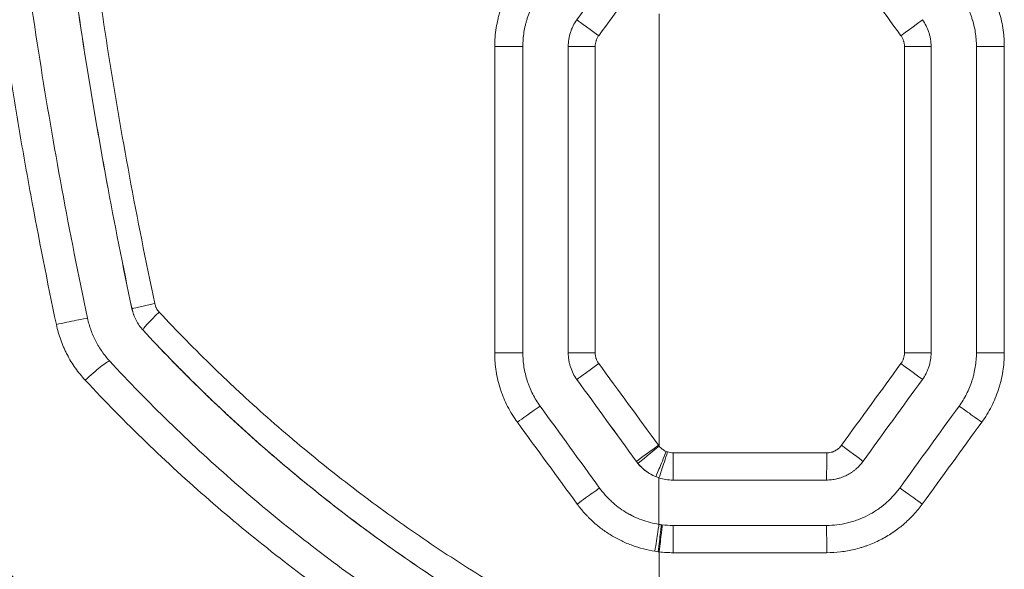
# Model space of a CAD drawing. Header units: millimetres. Extents: x 0 to 594, y 0 to 420.
# Tile 598 of 915: x 235.89 to 241.32, y 303.48 to 306.51. Entities that reach past the tile are written whole.
import ezdxf

# ---------------------------------------------------------------- set-up
doc = ezdxf.new("R2010")
doc.units = ezdxf.units.MM
doc.layers.add('1', color=7, linetype='Continuous', true_color=0xffffff)

msp = doc.modelspace()

# ---------------------------------------------------------------- linework, layer by layer
at = {"layer": '1', "color": 155, "linetype": 'Continuous', "lineweight": 13}
for p, q in [((238.9657, 306.5063), (238.9657, 306.5063)), ((238.9179, 306.3593), (238.9179, 306.3593)), ((240.7709, 306.3593), (240.9178, 306.3593)), ((240.7709, 304.6718), (240.7709, 306.3593)), ((241.3215, 306.3593), (241.1678, 306.3593)), ((241.3215, 306.3593), (241.3215, 304.6718)), ((236.5137, 304.9143), (236.5135, 304.9143)), ((236.5745, 304.7965), (236.5747, 304.7965)), ((238.9179, 304.6718), (238.9179, 304.6718)), ((240.7709, 304.6718), (240.9178, 304.6718)), ((241.3215, 304.6718), (241.1678, 304.6718)), ((238.9657, 304.5249), (238.9657, 304.5249)), ((239.4966, 304.1212), (240.343, 304.1212)), ((239.2931, 304.0743), (239.2931, 304.0743)), ((240.343, 303.5712), (239.4966, 303.5712))]:
    msp.add_line(p, q, dxfattribs=at)
at = {"layer": '1', "color": 155, "linetype": 'Continuous', "lineweight": 18}
for p, q in [((240.9178, 306.3593), (240.9178, 304.6718)), ((241.1678, 306.3593), (241.1678, 304.6718)), ((239.4953, 303.9712), (240.3405, 303.9712)), ((240.3405, 303.7212), (239.4953, 303.7212))]:
    msp.add_line(p, q, dxfattribs=at)
at = {"layer": '1', "color": 155, "linetype": 'Continuous', "lineweight": 13}
for centre, major_axis, ratio, start_param, end_param in [((238.6359, 308.1794), (107.0805, -147.184), 0.003708, 1.556132, 1.559001), ((239.087, 306.4181), (0.1213, -0.0882), 0.00406, 3.148041, 4.706775), ((240.7487, 306.4181), (-0.1214, -0.0882), 0.011838, 1.58709, 3.148042), ((238.5179, 306.3593), (-0.15, 0), 0.000144, 1.538021, 3.112262), ((239.0679, 306.3593), (0.15, 0), 0.000012, 1.578583, 3.141593), ((236.6604, 304.9454), (-0.1467, -0.0311), 0.015741, 4.855833, 6.275386), ((236.6848, 304.8983), (-0.1101, -0.1019), 0.086518, 4.826667, 6.277309), ((236.1243, 304.8315), (0.1467, 0.0311), 0.014101, 0.180379, 1.757366), ((238.5179, 304.6718), (-0.15, 0), 0.000925, 1.535441, 3.110035), ((239.0679, 304.6719), (0.15, 0), 0.000106, 3.143972, 4.704), ((236.2831, 304.5244), (0.1102, 0.1018), 0.104228, 0.1432, 1.719026), ((239.087, 304.613), (0.1213, 0.0882), 0.004308, 1.576892, 3.135144), ((238.4945, 302.7395), (-110.8507, -152.365), 0.003838, 1.582928, 1.585885), ((240.7487, 304.613), (-0.1214, 0.0882), 0.011838, 3.135144, 4.696095), ((238.6421, 304.2897), (-0.1214, -0.0882), 0.016931, 3.163585, 4.737059), ((241.1936, 304.2897), (0.1214, -0.0882), 0.014229, 1.551211, 3.122456), ((239.4144, 304.1624), (0.1214, 0.0882), 0.004589, 3.148041, 4.718705), ((239.4179, 304.1579), (0.1161, 0.095), 0.005049, 3.147761, 4.718557), ((239.4574, 304.1287), (-0.0569, -0.1388), 0.00771, 0.003022, 1.573955), ((239.4644, 304.1261), (-0.0464, -0.1426), 0.007983, 0.002533, 1.573395), ((239.4953, 304.1212), (0, 0.15), 0.008678, 3.141593, 4.712389), ((240.3405, 304.1212), (0, 0.15), 0.016406, 3.141593, 4.712389), ((240.4214, 304.1624), (-0.1214, 0.0882), 0.010078, 3.135144, 4.698517), ((238.9695, 303.8391), (-0.1214, -0.0882), 0.007992, 3.15054, 4.723901), ((240.8663, 303.8391), (0.1214, -0.0882), 0.012469, 1.553633, 3.124878), ((239.3947, 303.579), (0.0232, 0.1482), 0.00677, 4.713449, 6.284332), ((239.4121, 303.5765), (0.0192, 0.1488), 0.007627, 4.713373, 6.284206), ((239.4179, 303.5758), (-0.0179, -0.1489), 0.007914, 1.571745, 3.142542), ((239.4953, 303.5712), (0, -0.15), 0.008678, 1.570796, 3.141593), ((240.3405, 303.5712), (0, -0.15), 0.016406, 1.570796, 3.141593)]:
    msp.add_ellipse(centre, major_axis=major_axis, ratio=ratio, start_param=start_param, end_param=end_param, dxfattribs=at)
at = {"layer": '1', "color": 155, "linetype": 'Continuous', "lineweight": 18}
for centre, major_axis, ratio, start_param, end_param in [((238.5615, 302.6104), (-112.2167, -154.4537), 0.003889, 1.5831, 1.586017), ((238.3816, 301.9579), (-113.128, -155.7074), 0.00392, 1.586293, 1.589187)]:
    msp.add_ellipse(centre, major_axis=major_axis, ratio=ratio, start_param=start_param, end_param=end_param, dxfattribs=at)
at = {"layer": '1', "color": 155, "linetype": 'Continuous', "lineweight": 13}
for points, knots in [([(236.0967, 304.8278), (236.0465, 305.0655), (235.9994, 305.3038), (235.9334, 305.6621), (235.9015, 305.8415), (235.8715, 306.0212), (235.8518, 306.1411), (235.8422, 306.2011), (235.795, 306.5011), (235.7604, 306.7415), (235.7131, 307.1029), (235.6907, 307.2837), (235.67, 307.4647), (235.6567, 307.5855), (235.6502, 307.6459), (235.6187, 307.948), (235.5966, 308.1898), (235.5589, 308.6738), (235.5431, 308.916), (235.518, 309.4007), (235.5086, 309.6432), (235.4961, 310.1285), (235.493, 310.3713), (235.493, 310.6143)], [0, 0, 0, 0, 0.125, 0.125, 0.1875, 0.21875, 0.21875, 0.25, 0.25, 0.375, 0.375, 0.4375, 0.46875, 0.46875, 0.5, 0.5, 0.625, 0.625, 0.75, 0.75, 0.875, 0.875, 1, 1, 1, 1]), ([(236.5137, 304.9143), (236.464, 305.1488), (236.4174, 305.3836), (236.3304, 305.8541), (236.2497, 306.3254), (236.1813, 306.7983), (236.1191, 307.2719), (236.091, 307.5091), (236.0412, 307.9843), (236.0193, 308.2223), (235.9818, 308.6991), (235.9623, 308.9976), (235.9476, 309.2967), (235.9421, 309.4164), (235.9396, 309.4763), (235.9325, 309.6559), (235.9286, 309.7757), (235.9192, 310.135), (235.916, 310.3746), (235.916, 310.6143)], [0, 0, 0, 0, 0.125, 0.125, 0.25, 0.375, 0.375, 0.5, 0.5, 0.625, 0.625, 0.75, 0.78125, 0.78125, 0.8125, 0.8125, 0.875, 0.875, 1, 1, 1, 1]), ([(236.0452, 310.6143), (236.0452, 310.3758), (236.0483, 310.1374), (236.0576, 309.7799), (236.0615, 309.6608), (236.0685, 309.4821), (236.071, 309.4225), (236.0765, 309.3034), (236.0794, 309.2439), (236.0949, 308.9465), (236.1104, 308.7089), (236.1477, 308.2345), (236.1693, 307.9977), (236.2189, 307.5249), (236.2467, 307.2889), (236.3085, 306.8177), (236.3425, 306.5824), (236.4166, 306.1127), (236.4568, 305.8783), (236.5432, 305.4102), (236.5895, 305.1765), (236.639, 304.9432)], [0, 0, 0, 0, 0.125, 0.125, 0.1875, 0.1875, 0.21875, 0.21875, 0.25, 0.25, 0.375, 0.375, 0.5, 0.5, 0.625, 0.625, 0.75, 0.75, 0.875, 0.875, 1, 1, 1, 1]), ([(238.513, 306.3593), (238.513, 306.3765), (238.5137, 306.3936), (238.5164, 306.4275), (238.5205, 306.4613), (238.5271, 306.4947), (238.5332, 306.5195), (238.5353, 306.5278), (238.5389, 306.5402), (238.5401, 306.5443), (238.5426, 306.5525), (238.5439, 306.5566), (238.5505, 306.5769), (238.5565, 306.5929), (238.5696, 306.6242), (238.5839, 306.6549), (238.6005, 306.6845), (238.6184, 306.7134), (238.6279, 306.7276), (238.638, 306.7414)], [0, 0, 0, 0, 0.125, 0.125, 0.25, 0.375, 0.375, 0.4375, 0.4375, 0.46875, 0.46875, 0.5, 0.5, 0.625, 0.625, 0.75, 0.875, 0.875, 1, 1, 1, 1]), ([(241.1972, 306.7414), (241.2073, 306.7275), (241.2168, 306.7133), (241.2346, 306.6843), (241.2512, 306.6547), (241.2655, 306.6238), (241.2753, 306.6002), (241.2784, 306.5922), (241.2828, 306.5802), (241.2843, 306.5761), (241.2871, 306.568), (241.2885, 306.564), (241.2951, 306.5436), (241.2997, 306.5273), (241.3076, 306.4943), (241.3142, 306.4611), (241.3182, 306.4274), (241.3202, 306.402), (241.3207, 306.3935), (241.3214, 306.3765), (241.3215, 306.3679), (241.3215, 306.3593)], [0, 0, 0, 0, 0.125, 0.125, 0.25, 0.375, 0.375, 0.4375, 0.4375, 0.46875, 0.46875, 0.5, 0.5, 0.625, 0.625, 0.75, 0.875, 0.875, 0.9375, 0.9375, 1, 1, 1, 1]), ([(238.9179, 306.3593), (238.9179, 306.3725), (238.919, 306.3856), (238.923, 306.4113), (238.9261, 306.424), (238.9311, 306.4396), (238.9322, 306.4427), (238.9345, 306.4489), (238.9357, 306.452), (238.9395, 306.461), (238.9422, 306.467), (238.9511, 306.4844), (238.9579, 306.4956), (238.9657, 306.5063)], [0, 0, 0, 0, 0.25, 0.25, 0.5, 0.5, 0.5625, 0.5625, 0.625, 0.625, 0.75, 0.75, 1, 1, 1, 1]), ([(239.086, 306.4181), (239.0829, 306.4139), (239.0801, 306.4094), (239.0765, 306.4024), (239.0749, 306.3989), (239.0734, 306.3952), (239.0725, 306.3927), (239.0721, 306.3915), (239.07, 306.3852), (239.0688, 306.3801), (239.0672, 306.3698), (239.0668, 306.3646), (239.0668, 306.3593)], [0, 0, 0, 0, 0.25, 0.25, 0.375, 0.4375, 0.4375, 0.5, 0.5, 0.75, 0.75, 1, 1, 1, 1]), ([(240.7709, 306.3593), (240.7709, 306.3646), (240.7705, 306.3698), (240.7692, 306.3776), (240.7685, 306.3814), (240.7675, 306.3852), (240.7668, 306.3878), (240.7664, 306.389), (240.7643, 306.3953), (240.7623, 306.4001), (240.7576, 306.4094), (240.7549, 306.4139), (240.7518, 306.4181)], [0, 0, 0, 0, 0.25, 0.25, 0.375, 0.4375, 0.4375, 0.5, 0.5, 0.75, 0.75, 1, 1, 1, 1]), ([(236.639, 304.9432), (236.6399, 304.9388), (236.6411, 304.9345), (236.6434, 304.9281), (236.6443, 304.926), (236.6461, 304.9219), (236.6471, 304.9199), (236.6502, 304.9139), (236.6548, 304.9063), (236.6605, 304.8994), (236.6635, 304.8961)], [0, 0, 0, 0, 0.25, 0.25, 0.375, 0.375, 0.5, 0.5, 0.75, 1, 1, 1, 1]), ([(236.5747, 304.7965), (236.567, 304.8047), (236.56, 304.8134), (236.5473, 304.8316), (236.5415, 304.8411), (236.5338, 304.856), (236.5314, 304.8611), (236.5268, 304.8714), (236.5248, 304.8766), (236.5191, 304.8925), (236.516, 304.9033), (236.5137, 304.9143)], [0, 0, 0, 0, 0.25, 0.25, 0.5, 0.5, 0.625, 0.625, 0.75, 0.75, 1, 1, 1, 1]), ([(236.6635, 304.8961), (236.7612, 304.7915), (236.8613, 304.6895), (236.9897, 304.565), (237.0156, 304.5402), (237.0546, 304.5034), (237.0676, 304.4911), (237.0938, 304.4667), (237.1069, 304.4545), (237.1725, 304.3939), (237.2256, 304.3462), (237.3862, 304.2053), (237.4953, 304.1142), (237.7174, 303.9379), (237.8305, 303.8526), (238.0604, 303.6877), (238.1773, 303.6081), (238.415, 303.4546), (238.5358, 303.3806), (238.7814, 303.2385), (238.9062, 303.1702), (239.0963, 303.0722), (239.1921, 303.0243), (239.3052, 302.9703), (239.362, 302.9437), (239.3906, 302.9306), (239.4048, 302.9241), (239.412, 302.9208), (239.4156, 302.9192), (239.4174, 302.9183), (239.4182, 302.9179), (239.4186, 302.9178), (239.4189, 302.9177), (239.419, 302.9176), (239.4191, 302.9175)], [0, 0, 0, 0, 0.125, 0.125, 0.15625, 0.15625, 0.171875, 0.171875, 0.1875, 0.1875, 0.25, 0.25, 0.375, 0.375, 0.5, 0.5, 0.625, 0.625, 0.75, 0.75, 0.875, 0.875, 0.9375, 0.96875, 0.984375, 0.992188, 0.996094, 0.998047, 0.999023, 0.999512, 0.999756, 0.999878, 0.999878, 1, 1, 1, 1]), ([(236.2564, 304.5207), (236.2464, 304.5314), (236.2272, 304.5534), (236.2009, 304.5881), (236.177, 304.6244), (236.1627, 304.6497), (236.1525, 304.6691), (236.1476, 304.6789), (236.143, 304.6889), (236.1399, 304.6956), (236.1384, 304.699), (236.131, 304.7158), (236.1202, 304.743), (236.1068, 304.7848), (236.0997, 304.8133), (236.0967, 304.8278)], [0, 0, 0, 0, 0.125, 0.25, 0.375, 0.5, 0.5, 0.5625, 0.59375, 0.59375, 0.625, 0.625, 0.75, 0.875, 1, 1, 1, 1]), ([(239.3554, 302.7812), (239.2232, 302.8418), (239.0931, 302.9055), (238.8369, 303.0387), (238.7109, 303.1082), (238.4629, 303.2531), (238.3409, 303.3285), (238.1009, 303.485), (237.983, 303.5661), (237.751, 303.7342), (237.637, 303.8211), (237.413, 304.0007), (237.303, 304.0935), (237.1411, 304.237), (237.0743, 304.2977), (237.0082, 304.3596), (236.9819, 304.3845), (236.9687, 304.3969), (236.9294, 304.4345), (236.9034, 304.4596), (236.774, 304.5863), (236.6731, 304.6901), (236.5747, 304.7965)], [0, 0, 0, 0, 0.125, 0.125, 0.25, 0.25, 0.375, 0.375, 0.5, 0.5, 0.625, 0.625, 0.75, 0.75, 0.8125, 0.828125, 0.828125, 0.84375, 0.84375, 0.875, 0.875, 1, 1, 1, 1]), ([(238.6376, 304.2896), (238.6275, 304.3035), (238.6179, 304.3176), (238.6, 304.3466), (238.5833, 304.3762), (238.569, 304.4071), (238.5591, 304.4307), (238.556, 304.4387), (238.5515, 304.4507), (238.5501, 304.4548), (238.5472, 304.4629), (238.5459, 304.4669), (238.5392, 304.4873), (238.5346, 304.5036), (238.5266, 304.5366), (238.52, 304.5698), (238.516, 304.6035), (238.514, 304.6289), (238.5132, 304.6417), (238.5128, 304.6545), (238.5127, 304.6631), (238.5126, 304.6674), (238.5126, 304.6717)], [0, 0, 0, 0, 0.125, 0.125, 0.25, 0.375, 0.375, 0.4375, 0.4375, 0.46875, 0.46875, 0.5, 0.5, 0.625, 0.625, 0.75, 0.875, 0.875, 0.9375, 0.96875, 0.96875, 1, 1, 1, 1]), ([(238.9657, 304.5249), (238.9579, 304.5355), (238.9511, 304.5467), (238.9393, 304.5699), (238.9343, 304.5819), (238.9292, 304.5975), (238.9282, 304.6007), (238.9264, 304.607), (238.9256, 304.6102), (238.9233, 304.6198), (238.922, 304.6262), (238.919, 304.6456), (238.9179, 304.6586), (238.9179, 304.6718)], [0, 0, 0, 0, 0.25, 0.25, 0.5, 0.5, 0.5625, 0.5625, 0.625, 0.625, 0.75, 0.75, 1, 1, 1, 1]), ([(239.0667, 304.6718), (239.0667, 304.6665), (239.0671, 304.6613), (239.0683, 304.6535), (239.0691, 304.6497), (239.0701, 304.6459), (239.0708, 304.6433), (239.0712, 304.6421), (239.0733, 304.6358), (239.0773, 304.6262), (239.0828, 304.6173), (239.0859, 304.613)], [0, 0, 0, 0, 0.25, 0.25, 0.375, 0.4375, 0.4375, 0.5, 0.5, 0.75, 1, 1, 1, 1]), ([(240.7518, 304.613), (240.7549, 304.6173), (240.7576, 304.6218), (240.7612, 304.6287), (240.7628, 304.6323), (240.7642, 304.636), (240.7652, 304.6384), (240.7656, 304.6397), (240.7676, 304.646), (240.7688, 304.651), (240.7705, 304.6613), (240.7709, 304.6665), (240.7709, 304.6718)], [0, 0, 0, 0, 0.25, 0.25, 0.375, 0.4375, 0.4375, 0.5, 0.5, 0.75, 0.75, 1, 1, 1, 1]), ([(241.3215, 304.6718), (241.3215, 304.6546), (241.3209, 304.6376), (241.3182, 304.6036), (241.3142, 304.5699), (241.3075, 304.5366), (241.3015, 304.5117), (241.2994, 304.5034), (241.2959, 304.4911), (241.2947, 304.4869), (241.2922, 304.4787), (241.2909, 304.4747), (241.2843, 304.4543), (241.2784, 304.4384), (241.2654, 304.4071), (241.2511, 304.3763), (241.2346, 304.3468), (241.2168, 304.3178), (241.2073, 304.3036), (241.1972, 304.2897)], [0, 0, 0, 0, 0.125, 0.125, 0.25, 0.375, 0.375, 0.4375, 0.4375, 0.46875, 0.46875, 0.5, 0.5, 0.625, 0.625, 0.75, 0.875, 0.875, 1, 1, 1, 1]), ([(239.3589, 302.3419), (239.2854, 302.3736), (239.2123, 302.4062), (239.1032, 302.4565), (239.067, 302.4735), (238.9948, 302.508), (238.9588, 302.5255), (238.7795, 302.6138), (238.6381, 302.6881), (238.3594, 302.8438), (238.222, 302.9252), (238.0698, 303.0208), (238.0529, 303.0315), (238.0192, 303.053), (238.0024, 303.0638), (237.9521, 303.0963), (237.9187, 303.1182), (237.8191, 303.1844), (237.7534, 303.2293), (237.5583, 303.3664), (237.431, 303.4609), (237.1816, 303.656), (237.0596, 303.7567), (236.821, 303.9642), (236.7043, 304.0711), (236.4763, 304.2911), (236.365, 304.4043), (236.2564, 304.5207)], [0, 0, 0, 0, 0.0625, 0.0625, 0.09375, 0.09375, 0.125, 0.125, 0.25, 0.25, 0.375, 0.375, 0.390625, 0.390625, 0.40625, 0.40625, 0.4375, 0.4375, 0.5, 0.5, 0.625, 0.625, 0.75, 0.75, 0.875, 0.875, 1, 1, 1, 1]), ([(239.4587, 304.1287), (239.4548, 304.1302), (239.4474, 304.1338), (239.4405, 304.1383), (239.4363, 304.1414), (239.4355, 304.142), (239.4339, 304.1433), (239.4331, 304.1439), (239.4307, 304.1459), (239.4291, 304.1473), (239.4246, 304.1516), (239.4218, 304.1546), (239.4191, 304.1579)], [0, 0, 0, 0, 0.25, 0.5, 0.5, 0.5625, 0.5625, 0.625, 0.625, 0.75, 0.75, 1, 1, 1, 1]), ([(240.343, 304.1212), (240.3469, 304.1212), (240.3548, 304.1217), (240.3625, 304.123), (240.3683, 304.1244), (240.3702, 304.125), (240.374, 304.1261), (240.3759, 304.1267), (240.3814, 304.1288), (240.3885, 304.1319), (240.3953, 304.1359), (240.3994, 304.1386), (240.4002, 304.1392), (240.4019, 304.1403), (240.4042, 304.1421), (240.4065, 304.1439), (240.411, 304.1477), (240.4138, 304.1504), (240.4191, 304.1562), (240.4216, 304.1592), (240.424, 304.1624)], [0, 0, 0, 0, 0.125, 0.25, 0.25, 0.3125, 0.3125, 0.375, 0.375, 0.5, 0.625, 0.625, 0.65625, 0.65625, 0.6875, 0.75, 0.75, 0.875, 0.875, 1, 1, 1, 1]), ([(239.4006, 303.9899), (239.391, 303.9938), (239.3725, 304.0027), (239.3552, 304.0139), (239.3448, 304.0216), (239.3427, 304.0232), (239.3386, 304.0264), (239.3366, 304.028), (239.3306, 304.033), (239.3268, 304.0365), (239.3155, 304.0472), (239.3085, 304.0548), (239.3019, 304.0628)], [0, 0, 0, 0, 0.25, 0.5, 0.5, 0.5625, 0.5625, 0.625, 0.625, 0.75, 0.75, 1, 1, 1, 1]), ([(235.3489, 303.9624), (235.3536, 303.9572), (235.3632, 303.9466), (235.3775, 303.9308), (235.3918, 303.9151), (235.4061, 303.8994), (235.4205, 303.8837), (235.4349, 303.8681), (235.4493, 303.8526), (235.4637, 303.837), (235.4782, 303.8215), (235.4926, 303.8061), (235.5071, 303.7907), (235.5217, 303.7753), (235.5362, 303.76), (235.5508, 303.7447), (235.5654, 303.7294), (235.58, 303.7142), (235.5946, 303.699), (235.6093, 303.6839), (235.624, 303.6688), (235.6387, 303.6537), (235.6534, 303.6387), (235.6681, 303.6237), (235.6829, 303.6088), (235.6977, 303.5939), (235.7125, 303.579), (235.7274, 303.5642), (235.7423, 303.5494), (235.7571, 303.5346), (235.7721, 303.5199), (235.787, 303.5052), (235.802, 303.4906), (235.8169, 303.476), (235.832, 303.4614), (235.847, 303.4469), (235.8621, 303.4324), (235.8771, 303.418), (235.8922, 303.4035), (235.9074, 303.3892), (235.9225, 303.3748), (235.9377, 303.3605), (235.9529, 303.3462), (235.9682, 303.332), (235.9834, 303.3178), (235.9987, 303.3037), (236.014, 303.2895), (236.0293, 303.2754), (236.0447, 303.2614), (236.0601, 303.2474), (236.0755, 303.2334), (236.0909, 303.2194), (236.1064, 303.2055), (236.1218, 303.1916), (236.1373, 303.1778), (236.1529, 303.164), (236.1684, 303.1502), (236.184, 303.1365), (236.1996, 303.1228), (236.2153, 303.1091), (236.231, 303.0954), (236.2466, 303.0818), (236.2624, 303.0683), (236.2781, 303.0547), (236.2939, 303.0412), (236.3097, 303.0277), (236.3255, 303.0143), (236.3414, 303.0009), (236.3573, 302.9875), (236.3732, 302.9742), (236.3891, 302.9609), (236.4051, 302.9476), (236.4211, 302.9343), (236.4371, 302.9211), (236.4532, 302.9079), (236.4692, 302.8948), (236.4854, 302.8817), (236.5015, 302.8686), (236.5177, 302.8555), (236.5339, 302.8425), (236.5501, 302.8295), (236.5663, 302.8165), (236.5826, 302.8036), (236.5989, 302.7907), (236.6153, 302.7778), (236.6317, 302.7649), (236.6481, 302.7521), (236.6645, 302.7393), (236.681, 302.7266), (236.6975, 302.7138), (236.714, 302.7011), (236.7306, 302.6885), (236.7472, 302.6758), (236.7638, 302.6632), (236.7804, 302.6506), (236.7971, 302.638), (236.8138, 302.6255), (236.8306, 302.613), (236.8474, 302.6005), (236.8642, 302.5881), (236.881, 302.5756), (236.8979, 302.5632), (236.9148, 302.5509), (236.9318, 302.5385), (236.9487, 302.5262), (236.9657, 302.5139), (236.9828, 302.5016), (236.9999, 302.4894), (237.0627, 302.4445), (237.1717, 302.3683), (237.3281, 302.2631), (237.4855, 302.1613), (237.6439, 302.0628), (237.8036, 301.9674), (237.9142, 301.904), (237.9744, 301.8701), (237.9838, 301.8648), (237.9933, 301.8595), (238.0027, 301.8543), (238.0122, 301.849), (238.0216, 301.8438), (238.031, 301.8385), (238.0405, 301.8333), (238.0499, 301.8281), (238.0593, 301.8229), (238.0688, 301.8177), (238.0782, 301.8126), (238.0876, 301.8074), (238.0971, 301.8023), (238.1065, 301.7971), (238.1159, 301.792), (238.1254, 301.7869), (238.1348, 301.7818), (238.1442, 301.7768), (238.1537, 301.7717), (238.1631, 301.7666), (238.1725, 301.7616), (238.1819, 301.7566), (238.1914, 301.7515), (238.2008, 301.7465), (238.2102, 301.7415), (238.2197, 301.7366), (238.2291, 301.7316), (238.2385, 301.7266), (238.248, 301.7217), (238.2574, 301.7168), (238.2668, 301.7118), (238.2762, 301.7069), (238.2857, 301.702), (238.2951, 301.6971), (238.3045, 301.6923), (238.314, 301.6874), (238.3234, 301.6825), (238.3328, 301.6777), (238.3423, 301.6729), (238.3517, 301.6681), (238.3611, 301.6633), (238.3706, 301.6585), (238.38, 301.6537), (238.3894, 301.6489), (238.3989, 301.6442), (238.4083, 301.6394), (238.4177, 301.6347), (238.4272, 301.63), (238.4366, 301.6252), (238.446, 301.6205), (238.4555, 301.6159), (238.4649, 301.6112), (238.4744, 301.6065), (238.4838, 301.6019), (238.4932, 301.5972), (238.5027, 301.5926), (238.5121, 301.588), (238.5216, 301.5833), (238.531, 301.5788), (238.5404, 301.5742), (238.5499, 301.5696), (238.5593, 301.565), (238.5688, 301.5605), (238.5782, 301.5559), (238.5877, 301.5514), (238.5971, 301.5469), (238.6066, 301.5424), (238.616, 301.5379), (238.6255, 301.5334), (238.6349, 301.5289), (238.6444, 301.5244), (238.6538, 301.52), (238.6633, 301.5155), (238.6728, 301.5111), (238.6822, 301.5067), (238.6917, 301.5022), (238.7011, 301.4978), (238.7106, 301.4934), (238.7201, 301.4891), (238.7295, 301.4847), (238.739, 301.4803), (238.7485, 301.476), (238.7579, 301.4716), (238.7674, 301.4673), (238.7769, 301.463), (238.7864, 301.4587), (238.7958, 301.4544), (238.8053, 301.4501), (238.8148, 301.4458), (238.8243, 301.4416), (238.8337, 301.4373), (238.8432, 301.433), (238.8527, 301.4288), (238.8622, 301.4246), (238.8717, 301.4204), (238.8812, 301.4162), (238.8907, 301.412), (238.9002, 301.4078), (238.9097, 301.4036), (238.9192, 301.3994), (238.9287, 301.3953), (238.9382, 301.3911), (238.9477, 301.387), (238.9572, 301.3829), (238.9667, 301.3788), (238.973, 301.376), (238.9762, 301.3746)], [0, 0, 0, 0, 0.004765, 0.009527, 0.014285, 0.01904, 0.023792, 0.02854, 0.033286, 0.038028, 0.042767, 0.047503, 0.052236, 0.056966, 0.061693, 0.066418, 0.071139, 0.075858, 0.080574, 0.085287, 0.089997, 0.094705, 0.099411, 0.104113, 0.108814, 0.113511, 0.118207, 0.1229, 0.12759, 0.132279, 0.136965, 0.141649, 0.146331, 0.151011, 0.155688, 0.160364, 0.165038, 0.16971, 0.17438, 0.179048, 0.183715, 0.18838, 0.193043, 0.197704, 0.202365, 0.207023, 0.21168, 0.216336, 0.220991, 0.225644, 0.230296, 0.234947, 0.239597, 0.244245, 0.248893, 0.25354, 0.258186, 0.262831, 0.267475, 0.272119, 0.276762, 0.281404, 0.286046, 0.290687, 0.295328, 0.299969, 0.304609, 0.309249, 0.313889, 0.318528, 0.323168, 0.327808, 0.332447, 0.337087, 0.341727, 0.346367, 0.351008, 0.355649, 0.36029, 0.364932, 0.369575, 0.374218, 0.378862, 0.383506, 0.388152, 0.392798, 0.397445, 0.402093, 0.406743, 0.411393, 0.416045, 0.420698, 0.425353, 0.430009, 0.434666, 0.439325, 0.443986, 0.448648, 0.453312, 0.457978, 0.462646, 0.467316, 0.471988, 0.476662, 0.481338, 0.486017, 0.490698, 0.495381, 0.500067, 0.542335, 0.58427, 0.62593, 0.667377, 0.708671, 0.749875, 0.752278, 0.754679, 0.757079, 0.759477, 0.761873, 0.764268, 0.766661, 0.769053, 0.771443, 0.773832, 0.776219, 0.778605, 0.780989, 0.783371, 0.785753, 0.788132, 0.790511, 0.792888, 0.795263, 0.797637, 0.80001, 0.802381, 0.804751, 0.807119, 0.809486, 0.811852, 0.814217, 0.81658, 0.818941, 0.821302, 0.823661, 0.826019, 0.828376, 0.830731, 0.833085, 0.835438, 0.83779, 0.84014, 0.84249, 0.844838, 0.847184, 0.84953, 0.851875, 0.854218, 0.85656, 0.858902, 0.861242, 0.86358, 0.865918, 0.868255, 0.870591, 0.872925, 0.875259, 0.877591, 0.879923, 0.882253, 0.884583, 0.886911, 0.889239, 0.891565, 0.893891, 0.896215, 0.898539, 0.900861, 0.903183, 0.905504, 0.907824, 0.910143, 0.912461, 0.914778, 0.917095, 0.919411, 0.921725, 0.924039, 0.926352, 0.928665, 0.930976, 0.933287, 0.935597, 0.937906, 0.940214, 0.942522, 0.944829, 0.947135, 0.94944, 0.951745, 0.954049, 0.956353, 0.958655, 0.960957, 0.963259, 0.965559, 0.96786, 0.970159, 0.972458, 0.974756, 0.977054, 0.979351, 0.981647, 0.983943, 0.986239, 0.988534, 0.990828, 0.993122, 0.995415, 0.997708, 1, 1, 1, 1]), ([(238.9187, 301.2418), (238.7632, 301.3085), (238.6068, 301.3803), (238.3718, 301.4962), (238.2934, 301.5362), (238.1366, 301.6189), (238.0582, 301.6616), (237.8232, 301.7939), (237.6668, 301.8877), (237.3555, 302.0867), (237.2007, 302.192), (236.9704, 302.3585), (236.8175, 302.4724), (236.5906, 302.6521), (236.3665, 302.8406), (236.2193, 302.9722), (236.0733, 303.1067), (236.0009, 303.1755), (235.8575, 303.316), (235.7155, 303.4594), (235.507, 303.6836), (235.3713, 303.8391), (235.3044, 303.9183)], [0, 0, 0, 0, 0.125, 0.125, 0.1875, 0.1875, 0.25, 0.25, 0.375, 0.375, 0.5, 0.5, 0.5625, 0.625, 0.6875, 0.75, 0.75, 0.8125, 0.8125, 0.875, 0.9375, 1, 1, 1, 1]), ([(239.3958, 303.579), (239.3744, 303.5824), (239.3534, 303.5867), (239.312, 303.5973), (239.2917, 303.6036), (239.2517, 303.6182), (239.232, 303.6265), (239.2077, 303.6381), (239.2005, 303.6416), (239.1933, 303.6454), (239.1886, 303.6479), (239.1862, 303.6491), (239.1743, 303.6556), (239.165, 303.6609), (239.1375, 303.6776), (239.1021, 303.7015), (239.0693, 303.7286), (239.0456, 303.7503), (239.034, 303.7614), (239.0228, 303.773), (239.0154, 303.7808), (239.0117, 303.7848), (238.9937, 303.8049), (238.9801, 303.8217), (238.9674, 303.8391)], [0, 0, 0, 0, 0.125, 0.125, 0.25, 0.25, 0.375, 0.375, 0.40625, 0.421875, 0.421875, 0.4375, 0.4375, 0.5, 0.5, 0.625, 0.75, 0.75, 0.8125, 0.84375, 0.84375, 0.875, 0.875, 1, 1, 1, 1]), ([(240.8695, 303.8391), (240.8543, 303.8183), (240.838, 303.7985), (240.8033, 303.761), (240.7849, 303.7433), (240.7605, 303.7225), (240.7555, 303.7184), (240.748, 303.7124), (240.7454, 303.7104), (240.7404, 303.7064), (240.7378, 303.7045), (240.725, 303.6948), (240.7146, 303.6874), (240.6828, 303.6663), (240.6608, 303.6534), (240.6155, 303.6304), (240.5921, 303.6202), (240.562, 303.6091), (240.5559, 303.6069), (240.5437, 303.6029), (240.5376, 303.6009), (240.5192, 303.5954), (240.5069, 303.592), (240.4698, 303.5832), (240.4448, 303.5787), (240.3942, 303.5727), (240.3687, 303.5712), (240.343, 303.5712)], [0, 0, 0, 0, 0.125, 0.125, 0.25, 0.25, 0.28125, 0.28125, 0.296875, 0.296875, 0.3125, 0.3125, 0.375, 0.375, 0.5, 0.5, 0.625, 0.625, 0.65625, 0.65625, 0.6875, 0.6875, 0.75, 0.75, 0.875, 0.875, 1, 1, 1, 1]), ([(234.2383, 303.6346), (234.3312, 303.534), (234.5183, 303.3367), (234.8026, 303.0526), (234.9943, 302.8711), (235.1868, 302.6936), (235.2835, 302.6068), (235.4777, 302.4373), (235.6726, 302.2719), (235.9668, 302.0358), (236.1638, 301.8866), (236.3612, 301.7415), (236.46, 301.671), (236.6579, 301.534), (236.856, 301.401), (237.1531, 301.2137), (237.4499, 301.0384), (237.6471, 300.9294), (237.7947, 300.8505), (237.8439, 300.8247), (237.9421, 300.774), (237.9911, 300.7492), (238.138, 300.6761), (238.3333, 300.5824), (238.6239, 300.4529), (238.8158, 300.3736), (238.9113, 300.3358)], [0, 0, 0, 0, 0.0625, 0.125, 0.1875, 0.1875, 0.25, 0.25, 0.3125, 0.375, 0.4375, 0.4375, 0.5, 0.5, 0.5625, 0.625, 0.6875, 0.75, 0.75, 0.78125, 0.78125, 0.8125, 0.8125, 0.875, 0.9375, 1, 1, 1, 1]), ([(238.9079, 300.3021), (238.6753, 300.3953), (238.4468, 300.4955), (238.1107, 300.6559), (237.9998, 300.711), (237.7803, 300.8244), (237.6717, 300.8826), (237.3495, 301.062), (237.1393, 301.1875), (236.8313, 301.3839), (236.7298, 301.4506), (236.5293, 301.5867), (236.4302, 301.656), (236.1366, 301.8673), (235.9457, 302.0128), (235.5735, 302.3119), (235.3921, 302.4654), (235.1271, 302.7008), (235.0399, 302.78), (234.8679, 302.9402), (234.7831, 303.021), (234.532, 303.2656), (234.3693, 303.4315), (234.211, 303.5998)], [0, 0, 0, 0, 0.125, 0.125, 0.1875, 0.1875, 0.25, 0.25, 0.375, 0.375, 0.4375, 0.4375, 0.5, 0.5, 0.625, 0.625, 0.75, 0.75, 0.8125, 0.8125, 0.875, 0.875, 1, 1, 1, 1]), ([(239.4191, 303.5758), (239.4191, 303.547), (239.4191, 303.3276), (239.4191, 303.1081), (239.4191, 302.9175)], [0, 0, 0, 0, 0.131412, 1, 1, 1, 1])]:
    msp.add_open_spline(points, degree=3, knots=knots, dxfattribs=at)
at = {"layer": '1', "color": 155, "linetype": 'Continuous', "lineweight": 18}
for points, knots in [([(235.6655, 310.6143), (235.6655, 310.372), (235.6687, 310.13), (235.6814, 309.6468), (235.6909, 309.4055), (235.7161, 308.9235), (235.7319, 308.6829), (235.7696, 308.2022), (235.7916, 307.9622), (235.8419, 307.4829), (235.8984, 307.0043), (235.9674, 306.5269), (236.0427, 306.0502), (236.1242, 305.5742), (236.2184, 305.0995), (236.2686, 304.8625)], [0, 0, 0, 0, 0.125, 0.125, 0.25, 0.25, 0.375, 0.375, 0.5, 0.5, 0.625, 0.75, 0.75, 0.875, 1, 1, 1, 1]), ([(236.5135, 304.9143), (236.4637, 305.1492), (236.4171, 305.3844), (236.33, 305.8555), (236.2896, 306.0913), (236.215, 306.5637), (236.1808, 306.8003), (236.1186, 307.274), (236.0906, 307.5111), (236.0408, 307.9861), (235.9972, 308.4618), (235.966, 308.9387), (235.9409, 309.4164), (235.9221, 309.8946), (235.9158, 310.3742), (235.9158, 310.6143)], [0, 0, 0, 0, 0.125, 0.125, 0.25, 0.25, 0.375, 0.375, 0.5, 0.5, 0.625, 0.75, 0.75, 0.875, 1, 1, 1, 1]), ([(238.6679, 306.3593), (238.6679, 306.3725), (238.6684, 306.3857), (238.6705, 306.4118), (238.6735, 306.4377), (238.6786, 306.4634), (238.6832, 306.4825), (238.6849, 306.4889), (238.6876, 306.4984), (238.6885, 306.5015), (238.6904, 306.5078), (238.6914, 306.511), (238.6965, 306.5266), (238.701, 306.5389), (238.711, 306.563), (238.722, 306.5866), (238.7347, 306.6094), (238.7483, 306.6316), (238.7556, 306.6426), (238.7634, 306.6532)], [0, 0, 0, 0, 0.125, 0.125, 0.25, 0.375, 0.375, 0.4375, 0.4375, 0.46875, 0.46875, 0.5, 0.5, 0.625, 0.625, 0.75, 0.875, 0.875, 1, 1, 1, 1]), ([(241.0723, 306.6532), (241.0801, 306.6426), (241.0873, 306.6316), (241.101, 306.6093), (241.1138, 306.5865), (241.1247, 306.5627), (241.1323, 306.5446), (241.1346, 306.5385), (241.1381, 306.5292), (241.1392, 306.5261), (241.1413, 306.5198), (241.1424, 306.5167), (241.1474, 306.5011), (241.151, 306.4885), (241.1571, 306.4631), (241.1621, 306.4376), (241.1652, 306.4117), (241.1673, 306.3857), (241.1678, 306.3725), (241.1678, 306.3593)], [0, 0, 0, 0, 0.125, 0.125, 0.25, 0.375, 0.375, 0.4375, 0.4375, 0.46875, 0.46875, 0.5, 0.5, 0.625, 0.625, 0.75, 0.875, 0.875, 1, 1, 1, 1]), ([(238.9657, 306.5063), (238.9579, 306.4956), (238.9511, 306.4844), (238.9422, 306.467), (238.9394, 306.461), (238.9357, 306.452), (238.9345, 306.4489), (238.9322, 306.4427), (238.9311, 306.4396), (238.9261, 306.424), (238.923, 306.4113), (238.919, 306.3856), (238.9179, 306.3725), (238.9179, 306.3593)], [0, 0, 0, 0, 0.25, 0.25, 0.375, 0.375, 0.4375, 0.4375, 0.5, 0.5, 0.75, 0.75, 1, 1, 1, 1]), ([(240.8701, 306.5063), (240.8778, 306.4956), (240.8847, 306.4845), (240.8965, 306.4613), (240.9015, 306.4492), (240.9066, 306.4336), (240.9075, 306.4304), (240.9093, 306.4241), (240.9102, 306.4209), (240.9124, 306.4114), (240.9137, 306.4049), (240.9168, 306.3856), (240.9178, 306.3725), (240.9178, 306.3593)], [0, 0, 0, 0, 0.25, 0.25, 0.5, 0.5, 0.5625, 0.5625, 0.625, 0.625, 0.75, 0.75, 1, 1, 1, 1]), ([(236.5745, 304.7965), (236.5669, 304.8047), (236.5599, 304.8134), (236.5502, 304.8272), (236.5471, 304.8319), (236.5413, 304.8415), (236.5385, 304.8464), (236.5308, 304.8613), (236.5264, 304.8715), (236.5189, 304.8925), (236.5159, 304.9033), (236.5135, 304.9143)], [0, 0, 0, 0, 0.25, 0.25, 0.375, 0.375, 0.5, 0.5, 0.75, 0.75, 1, 1, 1, 1]), ([(236.2686, 304.8625), (236.2709, 304.8514), (236.2764, 304.8296), (236.2867, 304.7975), (236.295, 304.7766), (236.3017, 304.7611), (236.3041, 304.7559), (236.3089, 304.7458), (236.3114, 304.7408), (236.3191, 304.7259), (236.3301, 304.7065), (236.3483, 304.6786), (236.3684, 304.652), (236.383, 304.635), (236.3907, 304.6268)], [0, 0, 0, 0, 0.125, 0.25, 0.375, 0.375, 0.4375, 0.4375, 0.5, 0.5, 0.625, 0.75, 0.875, 1, 1, 1, 1]), ([(236.5745, 304.7965), (236.6743, 304.6887), (236.7766, 304.5835), (236.9078, 304.4552), (236.9475, 304.4169), (236.9874, 304.3791), (237.0142, 304.3539), (237.0276, 304.3413), (237.0949, 304.2788), (237.1492, 304.2296), (237.3137, 304.0842), (237.4255, 303.9903), (237.6531, 303.8086), (237.7689, 303.7207), (238.0047, 303.5509), (238.1246, 303.469), (238.3684, 303.3112), (238.4924, 303.2353), (238.7445, 303.0894), (238.8725, 303.0195), (239.1329, 302.8857), (239.2652, 302.8218), (239.3996, 302.7611)], [0, 0, 0, 0, 0.125, 0.125, 0.15625, 0.171875, 0.171875, 0.1875, 0.1875, 0.25, 0.25, 0.375, 0.375, 0.5, 0.5, 0.625, 0.625, 0.75, 0.75, 0.875, 0.875, 1, 1, 1, 1]), ([(238.7634, 304.3779), (238.7556, 304.3886), (238.7483, 304.3995), (238.7346, 304.4218), (238.7219, 304.4446), (238.7109, 304.4684), (238.7034, 304.4866), (238.701, 304.4927), (238.6976, 304.502), (238.6965, 304.5051), (238.6943, 304.5113), (238.6933, 304.5144), (238.6882, 304.5301), (238.6847, 304.5426), (238.6786, 304.568), (238.6735, 304.5936), (238.6704, 304.6194), (238.6684, 304.6455), (238.6679, 304.6586), (238.6679, 304.6718)], [0, 0, 0, 0, 0.125, 0.125, 0.25, 0.375, 0.375, 0.4375, 0.4375, 0.46875, 0.46875, 0.5, 0.5, 0.625, 0.625, 0.75, 0.875, 0.875, 1, 1, 1, 1]), ([(238.9179, 304.6718), (238.9179, 304.6586), (238.919, 304.6456), (238.922, 304.6262), (238.9233, 304.6198), (238.9256, 304.6102), (238.9264, 304.607), (238.9282, 304.6007), (238.9292, 304.5975), (238.9343, 304.5819), (238.9393, 304.5699), (238.9511, 304.5467), (238.9579, 304.5355), (238.9657, 304.5249)], [0, 0, 0, 0, 0.25, 0.25, 0.375, 0.375, 0.4375, 0.4375, 0.5, 0.5, 0.75, 0.75, 1, 1, 1, 1]), ([(240.9178, 304.6718), (240.9178, 304.6586), (240.9168, 304.6456), (240.9127, 304.6199), (240.9097, 304.6072), (240.9046, 304.5915), (240.9035, 304.5884), (240.9013, 304.5822), (240.9001, 304.5792), (240.8963, 304.5701), (240.8936, 304.5642), (240.8847, 304.5467), (240.8778, 304.5355), (240.8701, 304.5249)], [0, 0, 0, 0, 0.25, 0.25, 0.5, 0.5, 0.5625, 0.5625, 0.625, 0.625, 0.75, 0.75, 1, 1, 1, 1]), ([(241.1678, 304.6718), (241.1678, 304.6586), (241.1673, 304.6455), (241.1652, 304.6194), (241.1621, 304.5934), (241.157, 304.5678), (241.1524, 304.5486), (241.1508, 304.5423), (241.1481, 304.5328), (241.1471, 304.5296), (241.1452, 304.5233), (241.1442, 304.5202), (241.1392, 304.5045), (241.1346, 304.4923), (241.1246, 304.4682), (241.1137, 304.4445), (241.101, 304.4218), (241.0873, 304.3995), (241.0801, 304.3886), (241.0723, 304.3779)], [0, 0, 0, 0, 0.125, 0.125, 0.25, 0.375, 0.375, 0.4375, 0.4375, 0.46875, 0.46875, 0.5, 0.5, 0.625, 0.625, 0.75, 0.875, 0.875, 1, 1, 1, 1]), ([(239.4179, 302.4795), (239.2733, 302.5423), (239.1126, 302.6172), (238.9542, 302.6967), (238.919, 302.7145), (238.9015, 302.7235), (238.849, 302.7505), (238.8141, 302.7687), (238.71, 302.824), (238.6413, 302.8617), (238.4371, 302.9771), (238.3035, 303.0573), (238.0413, 303.2239), (237.9127, 303.3104), (237.6604, 303.4897), (237.5367, 303.5825), (237.2943, 303.7742), (237.1755, 303.8733), (236.9428, 304.0776), (236.8289, 304.1829), (236.6061, 304.4), (236.4971, 304.5118), (236.3907, 304.6268)], [0, 0, 0, 0, 0.125, 0.140625, 0.140625, 0.15625, 0.15625, 0.1875, 0.1875, 0.25, 0.25, 0.375, 0.375, 0.5, 0.5, 0.625, 0.625, 0.75, 0.75, 0.875, 0.875, 1, 1, 1, 1]), ([(239.4006, 303.9899), (239.3899, 303.9942), (239.3795, 303.9993), (239.3646, 304.008), (239.3597, 304.0111), (239.3537, 304.0152), (239.3525, 304.016), (239.3501, 304.0177), (239.3466, 304.0202), (239.3431, 304.0229), (239.3318, 304.0318), (239.3233, 304.0395), (239.3073, 304.056), (239.2999, 304.0648), (239.2931, 304.0743)], [0, 0, 0, 0, 0.25, 0.25, 0.375, 0.375, 0.40625, 0.40625, 0.4375, 0.5, 0.5, 0.75, 0.75, 1, 1, 1, 1]), ([(240.5427, 304.0743), (240.5369, 304.0662), (240.5307, 304.0587), (240.5174, 304.0443), (240.5104, 304.0375), (240.4992, 304.028), (240.4935, 304.0234), (240.4875, 304.019), (240.4835, 304.0161), (240.4815, 304.0147), (240.4712, 304.0079), (240.4628, 304.0029), (240.4454, 303.994), (240.4364, 303.9901), (240.4226, 303.985), (240.418, 303.9835), (240.4109, 303.9813), (240.4085, 303.9806), (240.4038, 303.9793), (240.4014, 303.9787), (240.3894, 303.9758), (240.3797, 303.9741), (240.3602, 303.9718), (240.3504, 303.9712), (240.3405, 303.9712)], [0, 0, 0, 0, 0.125, 0.125, 0.25, 0.25, 0.3125, 0.34375, 0.34375, 0.375, 0.375, 0.5, 0.5, 0.625, 0.625, 0.6875, 0.6875, 0.71875, 0.71875, 0.75, 0.75, 0.875, 0.875, 1, 1, 1, 1]), ([(239.0908, 303.9273), (239.1005, 303.9139), (239.1109, 303.9011), (239.1246, 303.8856), (239.1274, 303.8826), (239.133, 303.8766), (239.1359, 303.8736), (239.1445, 303.8648), (239.1504, 303.8591), (239.1685, 303.8425), (239.1935, 303.8216), (239.2205, 303.8032), (239.2415, 303.7903), (239.2486, 303.7862), (239.2577, 303.7813), (239.2595, 303.7803), (239.2632, 303.7784), (239.2687, 303.7755), (239.2742, 303.7727), (239.2927, 303.7638), (239.3077, 303.7574), (239.3383, 303.7462), (239.3539, 303.7413), (239.3855, 303.7331), (239.4016, 303.7298), (239.4179, 303.7272)], [0, 0, 0, 0, 0.125, 0.125, 0.15625, 0.15625, 0.1875, 0.1875, 0.25, 0.25, 0.375, 0.5, 0.5, 0.5625, 0.5625, 0.578125, 0.578125, 0.59375, 0.625, 0.625, 0.75, 0.75, 0.875, 0.875, 1, 1, 1, 1]), ([(240.745, 303.9273), (240.7333, 303.9113), (240.7208, 303.8961), (240.6942, 303.8673), (240.68, 303.8536), (240.6613, 303.8376), (240.6575, 303.8345), (240.6497, 303.8283), (240.6458, 303.8253), (240.634, 303.8163), (240.626, 303.8107), (240.6016, 303.7943), (240.5847, 303.7845), (240.5499, 303.7668), (240.532, 303.7589), (240.5088, 303.7504), (240.5041, 303.7487), (240.4948, 303.7456), (240.4901, 303.7441), (240.4759, 303.7398), (240.4665, 303.7372), (240.4379, 303.7304), (240.4187, 303.727), (240.3799, 303.7224), (240.3603, 303.7212), (240.3405, 303.7212)], [0, 0, 0, 0, 0.125, 0.125, 0.25, 0.25, 0.28125, 0.28125, 0.3125, 0.3125, 0.375, 0.375, 0.5, 0.5, 0.625, 0.625, 0.65625, 0.65625, 0.6875, 0.6875, 0.75, 0.75, 0.875, 0.875, 1, 1, 1, 1])]:
    msp.add_open_spline(points, degree=3, knots=knots, dxfattribs=at)
for points in [[(239.2725, 306.9285), (239.1702, 306.7878), (239.0679, 306.647), (238.9657, 306.5063)], [(238.6679, 304.6718), (238.6679, 305.2343), (238.6679, 305.7968), (238.6679, 306.3593)], [(238.9179, 306.3593), (238.9179, 305.7968), (238.9179, 305.2343), (238.9179, 304.6718)], [(238.9657, 304.5249), (239.0748, 304.3747), (239.1839, 304.2245), (239.2931, 304.0743)], [(239.0908, 303.9273), (238.9817, 304.0775), (238.8725, 304.2277), (238.7634, 304.3779)], [(239.4006, 303.9899), (239.4062, 303.9875), (239.412, 303.9854), (239.4179, 303.9835)], [(239.4179, 303.9835), (239.4305, 303.9794), (239.456, 303.9733), (239.4821, 303.9712), (239.4953, 303.9712)], [(239.4313, 303.7253), (239.4269, 303.7259), (239.4224, 303.7265), (239.4179, 303.7272)], [(239.4313, 303.7253), (239.4328, 303.7251), (239.4343, 303.7249), (239.4358, 303.7248)], [(239.4358, 303.7248), (239.4556, 303.7224), (239.4754, 303.7212), (239.4953, 303.7212)]]:
    msp.add_open_spline(points, degree=3, dxfattribs=at)
at = {"layer": '1', "color": 155, "linetype": 'Continuous', "lineweight": 13}
for points in [[(238.9657, 306.5063), (239.0679, 306.647), (239.1702, 306.7878), (239.2725, 306.9285)], [(239.3948, 306.8403), (239.2919, 306.6996), (239.1889, 306.5589), (239.086, 306.4181)], [(239.4191, 306.5394), (239.4191, 305.8392), (239.4191, 305.139), (239.4191, 304.4388)], [(238.5126, 304.6717), (238.5128, 305.2342), (238.513, 305.7968), (238.513, 306.3593)], [(238.9179, 304.6718), (238.9179, 305.2343), (238.9179, 305.7968), (238.9179, 306.3593)], [(239.0668, 306.3593), (239.0668, 305.7968), (239.0667, 305.2343), (239.0667, 304.6718)], [(239.0859, 304.613), (239.1958, 304.4628), (239.3057, 304.3126), (239.4156, 304.1624)], [(239.2931, 304.0743), (239.184, 304.2245), (239.0748, 304.3747), (238.9657, 304.5249)], [(239.4191, 304.4388), (239.4191, 304.3452), (239.4191, 304.2515), (239.4191, 304.1579)], [(238.9674, 303.8391), (238.8574, 303.9893), (238.7475, 304.1394), (238.6376, 304.2896)], [(241.1972, 304.2897), (241.088, 304.1395), (240.9787, 303.9893), (240.8695, 303.8391)], [(239.4156, 304.1624), (239.4167, 304.1609), (239.4179, 304.1593), (239.4191, 304.1579)], [(239.4587, 304.1287), (239.461, 304.1277), (239.4633, 304.1269), (239.4656, 304.1261)], [(239.4656, 304.1261), (239.4707, 304.1245), (239.4809, 304.122), (239.4913, 304.1212), (239.4966, 304.1212)], [(239.3019, 304.0628), (239.2988, 304.0666), (239.2959, 304.0704), (239.2931, 304.0743)], [(239.4179, 303.9835), (239.4179, 303.8981), (239.4179, 303.8126), (239.4179, 303.7272)], [(239.4133, 303.5765), (239.4074, 303.5773), (239.4016, 303.5781), (239.3958, 303.579)], [(239.4191, 303.5758), (239.4172, 303.5761), (239.4152, 303.5763), (239.4133, 303.5765)], [(239.4966, 303.5712), (239.4707, 303.5712), (239.4449, 303.5727), (239.4191, 303.5758)]]:
    msp.add_open_spline(points, degree=3, dxfattribs=at)

doc.saveas('drawing.dxf')
